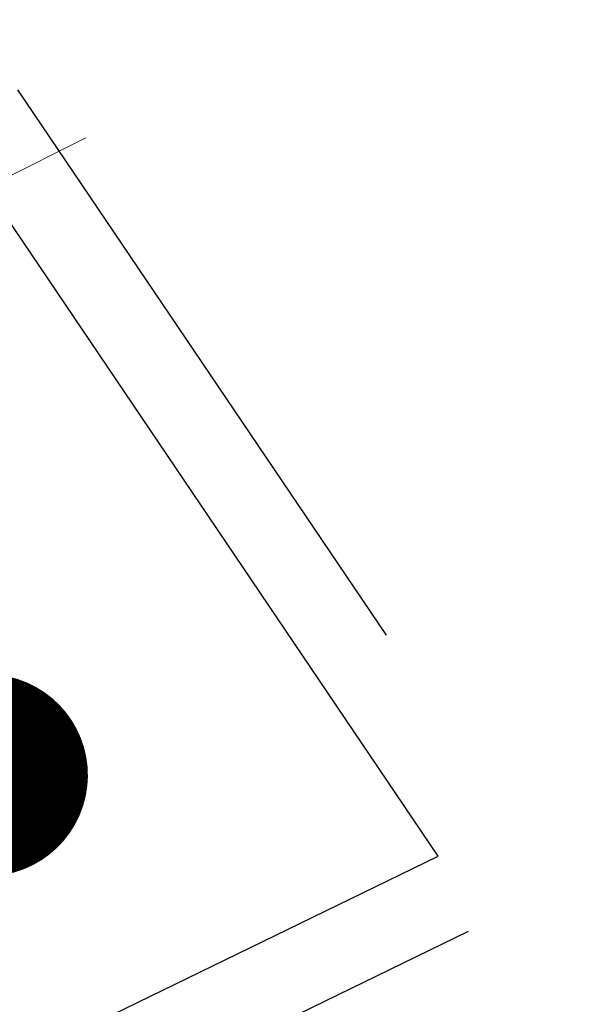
# Model space of a CAD drawing. Header units: metres. Extents: x 163628 to 167855, y 402678 to 405435.
# Tile 297 of 656: x 165653.846 to 165654.406, y 404047.848 to 404048.824. Entities that reach past the tile are written whole.
import ezdxf

# ---------------------------------------------------------------- set-up
doc = ezdxf.new("R2010")
doc.units = ezdxf.units.M
doc.linetypes.add('X-CA190022.004-UO-DWM_Snelfietsroute$0$VH-OPSLUITBAND_80X200', pattern=[14, 8, -2, 2, -2])
doc.linetypes.add('X-CA190022.004-UO-WHM_Riolering gemeente_NLCS_v0.2$0$RI-GWA', pattern=[18.45, 6, -1.8, 1.75, -1.8, 1.75, -1.8, 1.75, -1.8])
doc.layers.get('0').update_dxf_attribs({"lineweight": 25})
for name, color, linetype, lineweight in [('X-CA190022.004-UO-BBM_bebording bebakening markering_v0.4$0$VERKEERSBORDPAAL', 7, 'Continuous', 25), ('X-CA190022.004-UO-DWM_Snelfietsroute$0$N-WE-VH-KANTOPSLUITING_ACHTERKANTBAND-G', 125, 'Continuous', 25), ('X-CA190022.004-UO-DWM_Snelfietsroute$0$N-WE-VH-KANTOPSLUITING_OPSLUITBAND_80X200-G', 125, 'X-CA190022.004-UO-DWM_Snelfietsroute$0$VH-OPSLUITBAND_80X200', 25), ('X-CA190022.004-UO-WHM_Riolering gemeente_NLCS_v0.2$0$B-WE-RI-GWA_TRANSPORTLEIDING-G', 214, 'X-CA190022.004-UO-WHM_Riolering gemeente_NLCS_v0.2$0$RI-GWA', 15)]:
    doc.layers.add(name, color=color, linetype=linetype, lineweight=lineweight)

# ---------------------------------------------------------------- blocks, each defined once
blk = doc.blocks.new('X-CA190022.004-UO-BBM_bebording bebakening markering_v0.4$0$_Dot')
at = {"color": 0, "linetype": 'ByBlock', "const_width": 0.5}
blk.add_lwpolyline([(-0.25, 0, 1), (0.25, 0, 1)], format="xyb", close=True, dxfattribs=at)

msp = doc.modelspace()

# ---------------------------------------------------------------- linework, layer by layer
at = {"layer": 'X-CA190022.004-UO-DWM_Snelfietsroute$0$N-WE-VH-KANTOPSLUITING_ACHTERKANTBAND-G', "flags": 128}
msp.add_lwpolyline([(165642.33309, 404042.99781), (165642.82629, 404042.43662), (165654.26056, 404047.99514), (165653.77183, 404048.71791)], dxfattribs=at)
at = {"layer": 'X-CA190022.004-UO-DWM_Snelfietsroute$0$N-WE-VH-KANTOPSLUITING_OPSLUITBAND_80X200-G', "ltscale": 0.2, "flags": 128}
msp.add_lwpolyline([(165642.25803, 404042.96204), (165642.80644, 404042.33802), (165654.37851, 404047.96353), (165653.844, 404048.754)], dxfattribs=at)
at = {"layer": 'X-CA190022.004-UO-WHM_Riolering gemeente_NLCS_v0.2$0$B-WE-RI-GWA_TRANSPORTLEIDING-G'}
msp.add_line((165686.944, 404065.152), (165627.104, 404035.36), dxfattribs=at)

# ---------------------------------------------------------------- block references
at = {"layer": 'X-CA190022.004-UO-BBM_bebording bebakening markering_v0.4$0$VERKEERSBORDPAAL', "xscale": 0.2, "yscale": 0.2, "zscale": 0.2, "rotation": 297.2484531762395}
msp.add_blockref('X-CA190022.004-UO-BBM_bebording bebakening markering_v0.4$0$_Dot', (165653.81344, 404048.07516), dxfattribs=at)

doc.saveas('drawing.dxf')
